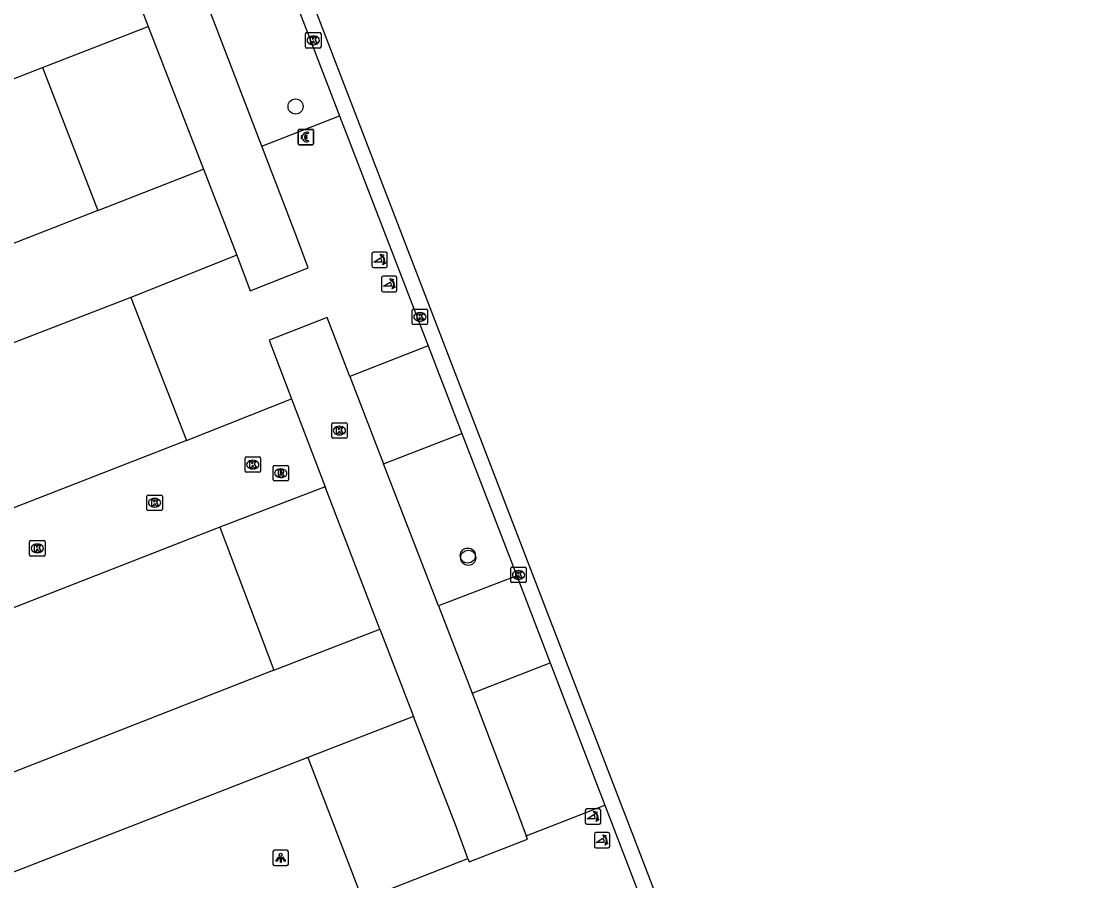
# Model space of a CAD drawing. Extents: x 160379 to 161131, y 383940 to 384849.
# Drawn here: x 160879.2 to 160948.2, y 384671.7 to 384727.4 of the extents above; entities that cross this region are included whole.
import ezdxf

# ---------------------------------------------------------------- set-up
doc = ezdxf.new("R2010")
doc.units = 0
for name, color, linetype in [('IMGEO_Betaalautomaat', 7, 'Continuous'), ('IMGEO_Boom', 7, 'Continuous'), ('IMGEO_Fietspad_gesloten', 7, 'Continuous'), ('IMGEO_Fietspad_open', 7, 'Continuous'), ('IMGEO_Kolk', 7, 'Continuous'), ('IMGEO_Lichtpunt', 7, 'Continuous'), ('IMGEO_Parkeervlak_open', 7, 'Continuous'), ('IMGEO_Poller', 7, 'Continuous'), ('IMGEO_Rijbaan_lokaal_open', 7, 'Continuous'), ('IMGEO_Rioolput', 7, 'Continuous'), ('IMGEO_Verkeerseiland_open', 7, 'Continuous'), ('IMGEO_Voetpad_open', 7, 'Continuous')]:
    doc.layers.add(name, color=color, linetype=linetype)

msp = doc.modelspace()

# ---------------------------------------------------------------- linework, layer by layer
at = {"layer": 'IMGEO_Betaalautomaat'}
for p, q in [((160897.171, 384719.477), (160897.171, 384720.318)), ((160897.171, 384720.318), (160897.171, 384719.477)), ((160897.246, 384720.401), (160898.087, 384720.401)), ((160898.087, 384720.401), (160897.246, 384720.401)), ((160897.454, 384719.865), (160897.454, 384719.933)), ((160897.575, 384719.933), (160897.575, 384719.865)), ((160897.833, 384720.206), (160897.816, 384720.106)), ((160898.17, 384720.327), (160898.17, 384719.486)), ((160898.17, 384719.486), (160898.17, 384720.327)), ((160898.096, 384719.402), (160897.255, 384719.402)), ((160897.255, 384719.402), (160898.096, 384719.402)), ((160897.82, 384719.7), (160897.842, 384719.613))]:
    msp.add_line(p, q, dxfattribs=at)
for points in [[(160897.454, 384719.933), (160897.385, 384719.933), (160897.385, 384720.002), (160897.464, 384720.002)], [(160897.459, 384719.796), (160897.385, 384719.796), (160897.385, 384719.865), (160897.454, 384719.865)], [(160897.586, 384720.002), (160897.733, 384720.002), (160897.733, 384719.933), (160897.575, 384719.933)], [(160897.575, 384719.865), (160897.733, 384719.865), (160897.733, 384719.796), (160897.589, 384719.796)]]:
    msp.add_lwpolyline(points, dxfattribs=at)
for centre, radius, start, end in [((160897.249, 384720.324), 0.0779, 92.4484, 184.28452), ((160897.249, 384720.324), 0.0779, 92.4484, 184.28452), ((160897.72, 384719.851), 0.267, 191.80956, 297.03891), ((160897.747, 384719.926), 0.293, 73.01398, 165.01395), ((160897.753, 384719.939), 0.179, 69.32359, 159.56827), ((160897.753, 384719.866), 0.179, 202.76249, 291.86925), ((160898.093, 384720.324), 0.0779, 2.4484, 94.28452), ((160898.093, 384720.324), 0.0779, 2.4484, 94.28452), ((160897.249, 384719.48), 0.0779, 182.4484, 274.28452), ((160897.249, 384719.48), 0.0779, 182.4484, 274.28452), ((160898.093, 384719.48), 0.0779, 272.4484, 4.28452), ((160898.093, 384719.48), 0.0779, 272.4484, 4.28452)]:
    msp.add_arc(centre, radius, start, end, dxfattribs=at)
at = {"layer": 'IMGEO_Boom'}
for centre in [(160897.002, 384721.884), (160908.164, 384692.769), (160908.193, 384692.625)]:
    msp.add_circle(centre, 0.489, dxfattribs=at)
at = {"layer": 'IMGEO_Fietspad_gesloten'}
msp.add_lwpolyline([(160888.245, 384754.249), (160948.219, 384598.313)], dxfattribs=at)
at = {"layer": 'IMGEO_Fietspad_open'}
for points in [[(160894.122, 384736.194), (160899.858, 384721.283)], [(160899.858, 384721.283), (160905.595, 384706.367)], [(160905.595, 384706.367), (160907.782, 384700.682)], [(160907.782, 384700.682), (160911.334, 384691.448)], [(160911.334, 384691.448), (160913.497, 384685.826)], [(160913.497, 384685.826), (160917.046, 384676.598)]]:
    msp.add_lwpolyline(points, dxfattribs=at)
at = {"layer": 'IMGEO_Kolk'}
for p, q in [((160897.724, 384726.669), (160898.576, 384726.669)), ((160897.649, 384725.743), (160897.649, 384726.595)), ((160898.137, 384726.449), (160898.162, 384726.449)), ((160898.65, 384726.595), (160898.65, 384725.743)), ((160898.576, 384725.669), (160897.724, 384725.669)), ((160898.16, 384725.889), (160898.135, 384725.889)), ((160904.636, 384708.744), (160905.488, 384708.744)), ((160904.561, 384707.818), (160904.561, 384708.67)), ((160905.049, 384708.524), (160905.074, 384708.524)), ((160905.562, 384708.67), (160905.562, 384707.818)), ((160905.488, 384707.744), (160904.636, 384707.744)), ((160905.072, 384707.964), (160905.047, 384707.964)), ((160899.342, 384700.448), (160899.342, 384701.3)), ((160899.417, 384701.374), (160900.269, 384701.374)), ((160899.83, 384701.154), (160899.855, 384701.154)), ((160900.343, 384701.3), (160900.343, 384700.448)), ((160899.853, 384700.594), (160899.828, 384700.594)), ((160900.269, 384700.374), (160899.417, 384700.374)), ((160893.725, 384698.24), (160893.725, 384699.092)), ((160893.8, 384699.166), (160894.652, 384699.166)), ((160894.726, 384699.092), (160894.726, 384698.24)), ((160894.236, 384698.386), (160894.211, 384698.386)), ((160894.213, 384698.946), (160894.238, 384698.946)), ((160894.652, 384698.166), (160893.8, 384698.166)), ((160887.364, 384695.763), (160887.364, 384696.615)), ((160887.439, 384696.689), (160888.291, 384696.689)), ((160887.852, 384696.469), (160887.877, 384696.469)), ((160888.365, 384696.615), (160888.365, 384695.763)), ((160888.291, 384695.689), (160887.439, 384695.689)), ((160887.875, 384695.909), (160887.85, 384695.909)), ((160879.761, 384692.813), (160879.761, 384693.665)), ((160879.836, 384693.739), (160880.688, 384693.739)), ((160880.762, 384693.665), (160880.762, 384692.813)), ((160880.272, 384692.959), (160880.247, 384692.959)), ((160880.249, 384693.519), (160880.274, 384693.519)), ((160880.688, 384692.739), (160879.836, 384692.739)), ((160910.954, 384691.09), (160910.954, 384691.942)), ((160911.029, 384692.016), (160911.881, 384692.016)), ((160911.442, 384691.796), (160911.467, 384691.796)), ((160911.955, 384691.942), (160911.955, 384691.09)), ((160911.881, 384691.016), (160911.029, 384691.016)), ((160911.465, 384691.236), (160911.44, 384691.236))]:
    msp.add_line(p, q, dxfattribs=at)
for points in [[(160897.724, 384726.669), (160898.576, 384726.669)], [(160897.649, 384725.743), (160897.649, 384726.595)], [(160897.97, 384726.369), (160898.093, 384726.369), (160898.093, 384726.218), (160898.223, 384726.369), (160898.387, 384726.369), (160898.241, 384726.218), (160898.394, 384725.969), (160898.242, 384725.969), (160898.157, 384726.133), (160898.093, 384726.066), (160898.093, 384725.969), (160897.97, 384725.969), (160897.97, 384726.369)], [(160898.65, 384726.595), (160898.65, 384725.743)], [(160898.576, 384725.669), (160897.724, 384725.669)], [(160904.636, 384708.744), (160905.488, 384708.744)], [(160904.561, 384707.818), (160904.561, 384708.67)], [(160904.882, 384708.444), (160905.005, 384708.444), (160905.005, 384708.293), (160905.135, 384708.444), (160905.299, 384708.444), (160905.153, 384708.293), (160905.306, 384708.044), (160905.154, 384708.044), (160905.069, 384708.208), (160905.005, 384708.141), (160905.005, 384708.044), (160904.882, 384708.044), (160904.882, 384708.444)], [(160905.562, 384708.67), (160905.562, 384707.818)], [(160905.488, 384707.744), (160904.636, 384707.744)], [(160899.342, 384700.448), (160899.342, 384701.3)], [(160899.417, 384701.374), (160900.269, 384701.374)], [(160900.343, 384701.3), (160900.343, 384700.448)], [(160899.663, 384701.074), (160899.786, 384701.074), (160899.786, 384700.923), (160899.916, 384701.074), (160900.08, 384701.074), (160899.934, 384700.923), (160900.087, 384700.674), (160899.935, 384700.674), (160899.85, 384700.838), (160899.786, 384700.771), (160899.786, 384700.674), (160899.663, 384700.674), (160899.663, 384701.074)], [(160900.269, 384700.374), (160899.417, 384700.374)], [(160893.725, 384698.24), (160893.725, 384699.092)], [(160893.8, 384699.166), (160894.652, 384699.166)], [(160894.726, 384699.092), (160894.726, 384698.24)], [(160894.046, 384698.866), (160894.169, 384698.866), (160894.169, 384698.715), (160894.299, 384698.866), (160894.463, 384698.866), (160894.317, 384698.715), (160894.47, 384698.466), (160894.318, 384698.466), (160894.233, 384698.63), (160894.169, 384698.563), (160894.169, 384698.466), (160894.046, 384698.466), (160894.046, 384698.866)], [(160894.652, 384698.166), (160893.8, 384698.166)], [(160887.364, 384695.763), (160887.364, 384696.615)], [(160887.439, 384696.689), (160888.291, 384696.689)], [(160887.685, 384696.389), (160887.808, 384696.389), (160887.808, 384696.238), (160887.938, 384696.389), (160888.102, 384696.389), (160887.956, 384696.238), (160888.109, 384695.989), (160887.957, 384695.989), (160887.872, 384696.153), (160887.808, 384696.086), (160887.808, 384695.989), (160887.685, 384695.989), (160887.685, 384696.389)], [(160888.365, 384696.615), (160888.365, 384695.763)], [(160888.291, 384695.689), (160887.439, 384695.689)], [(160879.761, 384692.813), (160879.761, 384693.665)], [(160879.836, 384693.739), (160880.688, 384693.739)], [(160880.762, 384693.665), (160880.762, 384692.813)], [(160880.082, 384693.439), (160880.205, 384693.439), (160880.205, 384693.288), (160880.335, 384693.439), (160880.499, 384693.439), (160880.353, 384693.288), (160880.506, 384693.039), (160880.354, 384693.039), (160880.269, 384693.203), (160880.205, 384693.136), (160880.205, 384693.039), (160880.082, 384693.039), (160880.082, 384693.439)], [(160880.688, 384692.739), (160879.836, 384692.739)], [(160910.954, 384691.09), (160910.954, 384691.942)], [(160911.029, 384692.016), (160911.881, 384692.016)], [(160911.275, 384691.716), (160911.398, 384691.716), (160911.398, 384691.565), (160911.528, 384691.716), (160911.692, 384691.716), (160911.546, 384691.565), (160911.699, 384691.316), (160911.547, 384691.316), (160911.462, 384691.48), (160911.398, 384691.413), (160911.398, 384691.316), (160911.275, 384691.316), (160911.275, 384691.716)], [(160911.955, 384691.942), (160911.955, 384691.09)], [(160911.881, 384691.016), (160911.029, 384691.016)]]:
    msp.add_lwpolyline(points, dxfattribs=at)
for centre, start, end in [((160897.726, 384726.593), 91.55205, 178.44795), ((160897.726, 384726.593), 91.55205, 178.44795), ((160898.574, 384726.593), 1.55205, 88.44795), ((160898.574, 384726.593), 1.55205, 88.44795), ((160897.726, 384725.745), 181.55205, 268.44795), ((160897.726, 384725.745), 181.55205, 268.44795), ((160898.574, 384725.745), 271.55205, 358.44795), ((160898.574, 384725.745), 271.55205, 358.44795), ((160904.638, 384708.668), 91.55205, 178.44795), ((160904.638, 384708.668), 91.55205, 178.44795), ((160905.486, 384708.668), 1.55205, 88.44795), ((160905.486, 384708.668), 1.55205, 88.44795), ((160904.638, 384707.82), 181.55205, 268.44795), ((160904.638, 384707.82), 181.55205, 268.44795), ((160905.486, 384707.82), 271.55205, 358.44795), ((160905.486, 384707.82), 271.55205, 358.44795), ((160899.419, 384701.298), 91.55205, 178.44795), ((160899.419, 384701.298), 91.55205, 178.44795), ((160900.267, 384701.298), 1.55205, 88.44795), ((160900.267, 384701.298), 1.55205, 88.44795), ((160899.419, 384700.45), 181.55205, 268.44795), ((160899.419, 384700.45), 181.55205, 268.44795), ((160900.267, 384700.45), 271.55205, 358.44795), ((160900.267, 384700.45), 271.55205, 358.44795), ((160893.802, 384699.09), 91.55205, 178.44795), ((160893.802, 384699.09), 91.55205, 178.44795), ((160894.65, 384699.09), 1.55205, 88.44795), ((160894.65, 384699.09), 1.55205, 88.44795), ((160893.802, 384698.242), 181.55205, 268.44795), ((160893.802, 384698.242), 181.55205, 268.44795), ((160894.65, 384698.242), 271.55205, 358.44795), ((160894.65, 384698.242), 271.55205, 358.44795), ((160887.441, 384696.613), 91.55205, 178.44795), ((160887.441, 384696.613), 91.55205, 178.44795), ((160888.289, 384696.613), 1.55205, 88.44795), ((160888.289, 384696.613), 1.55205, 88.44795), ((160887.441, 384695.765), 181.55205, 268.44795), ((160887.441, 384695.765), 181.55205, 268.44795), ((160888.289, 384695.765), 271.55205, 358.44795), ((160888.289, 384695.765), 271.55205, 358.44795), ((160879.838, 384693.663), 91.55205, 178.44795), ((160879.838, 384693.663), 91.55205, 178.44795), ((160880.686, 384693.663), 1.55205, 88.44795), ((160880.686, 384693.663), 1.55205, 88.44795), ((160879.838, 384692.815), 181.55205, 268.44795), ((160879.838, 384692.815), 181.55205, 268.44795), ((160880.686, 384692.815), 271.55205, 358.44795), ((160880.686, 384692.815), 271.55205, 358.44795), ((160911.031, 384691.94), 91.55205, 178.44795), ((160911.031, 384691.94), 91.55205, 178.44795), ((160911.879, 384691.94), 1.55205, 88.44795), ((160911.879, 384691.94), 1.55205, 88.44795), ((160911.031, 384691.092), 181.55205, 268.44795), ((160911.031, 384691.092), 181.55205, 268.44795), ((160911.879, 384691.092), 271.55205, 358.44795), ((160911.879, 384691.092), 271.55205, 358.44795)]:
    msp.add_arc(centre, 0.0765, start, end, dxfattribs=at)
for centre, major_axis, ratio, start_param, end_param in [((160898.136, 384726.169), (-0.387, 0.002), 0.722429, 4.712389, 7.853982), ((160898.161, 384726.169), (-0.39, 0.002), 0.717154, 1.570796, 4.712389), ((160905.048, 384708.244), (-0.387, 0.002), 0.722429, 4.712389, 7.853982), ((160905.073, 384708.244), (-0.39, 0.002), 0.717154, 1.570796, 4.712389), ((160899.829, 384700.874), (-0.387, 0.002), 0.722429, 4.712389, 7.853982), ((160899.854, 384700.874), (-0.39, 0.002), 0.717154, 1.570796, 4.712389), ((160894.212, 384698.666), (-0.387, 0.002), 0.722429, 4.712389, 7.853982), ((160894.237, 384698.666), (-0.39, 0.002), 0.717154, 1.570796, 4.712389), ((160887.851, 384696.189), (-0.387, 0.002), 0.722429, 4.712389, 7.853982), ((160887.876, 384696.189), (-0.39, 0.002), 0.717154, 1.570796, 4.712389), ((160880.248, 384693.239), (-0.387, 0.002), 0.722429, 4.712389, 7.853982), ((160880.273, 384693.239), (-0.39, 0.002), 0.717154, 1.570796, 4.712389), ((160911.441, 384691.516), (-0.387, 0.002), 0.722429, 4.712389, 7.853982), ((160911.466, 384691.516), (-0.39, 0.002), 0.717154, 1.570796, 4.712389)]:
    msp.add_ellipse(centre, major_axis=major_axis, ratio=ratio, start_param=start_param, end_param=end_param, dxfattribs=at)
at = {"layer": 'IMGEO_Lichtpunt'}
for p, q in [((160895.538, 384673.569), (160895.538, 384672.762)), ((160895.538, 384673.569), (160895.538, 384672.762)), ((160896.44, 384673.664), (160895.632, 384673.664)), ((160896.44, 384673.664), (160895.632, 384673.664)), ((160896.534, 384672.762), (160896.534, 384673.569)), ((160896.534, 384672.762), (160896.534, 384673.569)), ((160895.632, 384672.668), (160896.44, 384672.668)), ((160895.632, 384672.668), (160896.44, 384672.668))]:
    msp.add_line(p, q, dxfattribs=at)
for points in [[(160895.912, 384673.233), (160895.951, 384673.205), (160895.763, 384672.943), (160895.725, 384672.97), (160895.912, 384673.233)], [(160896.014, 384673.185), (160896.061, 384673.185), (160896.061, 384672.863), (160896.014, 384672.863), (160896.014, 384673.185)], [(160896.124, 384673.205), (160896.162, 384673.232), (160896.349, 384672.97), (160896.31, 384672.942), (160896.124, 384673.205)]]:
    msp.add_lwpolyline(points, dxfattribs=at)
msp.add_circle((160896.037, 384673.367), 0.0994, dxfattribs=at)
for centre, start, end in [((160895.632, 384673.569), 90, 180), ((160895.632, 384673.569), 90, 180), ((160896.44, 384673.569), 0, 90), ((160896.44, 384673.569), 0, 90), ((160895.632, 384672.762), 180, 270), ((160895.632, 384672.762), 180, 270), ((160896.44, 384672.762), 270, 0), ((160896.44, 384672.762), 270, 360)]:
    msp.add_arc(centre, 0.0946, start, end, dxfattribs=at)
at = {"layer": 'IMGEO_Parkeervlak_open'}
for points in [[(160894.818, 384719.308), (160889.097, 384734.237)], [(160887.442, 384727.066), (160891.031, 384717.823)], [(160880.591, 384724.4), (160884.187, 384715.141)], [(160893.19, 384712.246), (160894.049, 384709.94), (160897.821, 384711.433), (160896.992, 384713.635), (160894.818, 384719.308)], [(160886.327, 384709.494), (160889.921, 384700.24)], [(160900.519, 384704.382), (160899.044, 384708.195), (160895.287, 384706.737), (160896.741, 384702.933)], [(160900.519, 384704.382), (160902.71, 384698.719)], [(160902.461, 384688.009), (160898.922, 384697.225)], [(160892.085, 384694.607), (160895.599, 384685.335)], [(160906.261, 384689.517), (160908.448, 384683.84)], [(160908.171, 384673.128), (160907.418, 384675.209), (160904.648, 384682.334)], [(160897.792, 384679.668), (160901.337, 384670.455)]]:
    msp.add_lwpolyline(points, dxfattribs=at)
at = {"layer": 'IMGEO_Poller'}
for p, q in [((160901.953, 384712.349), (160901.953, 384711.542)), ((160901.953, 384712.349), (160901.953, 384711.542)), ((160902.855, 384712.444), (160902.047, 384712.444)), ((160902.855, 384712.444), (160902.047, 384712.444)), ((160902.949, 384711.542), (160902.949, 384712.349)), ((160902.949, 384711.542), (160902.949, 384712.349)), ((160902.047, 384711.447), (160902.855, 384711.447)), ((160902.047, 384711.447), (160902.855, 384711.447)), ((160903.477, 384710.873), (160902.669, 384710.873)), ((160903.477, 384710.873), (160902.669, 384710.873)), ((160902.575, 384710.778), (160902.575, 384709.971)), ((160902.575, 384710.778), (160902.575, 384709.971)), ((160903.571, 384709.971), (160903.571, 384710.778)), ((160903.571, 384709.971), (160903.571, 384710.778)), ((160902.669, 384709.876), (160903.477, 384709.876)), ((160902.669, 384709.876), (160903.477, 384709.876)), ((160916.684, 384676.346), (160915.876, 384676.346)), ((160916.684, 384676.346), (160915.876, 384676.346)), ((160915.782, 384676.251), (160915.782, 384675.444)), ((160915.782, 384676.251), (160915.782, 384675.444)), ((160916.778, 384675.444), (160916.778, 384676.251)), ((160916.778, 384675.444), (160916.778, 384676.251)), ((160915.876, 384675.349), (160916.684, 384675.349)), ((160915.876, 384675.349), (160916.684, 384675.349)), ((160916.37, 384674.719), (160916.37, 384673.912)), ((160916.37, 384674.719), (160916.37, 384673.912)), ((160917.272, 384674.814), (160916.464, 384674.814)), ((160917.272, 384674.814), (160916.464, 384674.814)), ((160917.366, 384673.912), (160917.366, 384674.719)), ((160917.366, 384673.912), (160917.366, 384674.719)), ((160916.464, 384673.817), (160917.272, 384673.817)), ((160916.464, 384673.817), (160917.272, 384673.817))]:
    msp.add_line(p, q, dxfattribs=at)
for points in [[(160902.632, 384712.173), (160902.62, 384712.1), (160902.495, 384712.305)], [(160902.495, 384712.305), (160902.726, 384712.239), (160902.655, 384712.207)], [(160902.588, 384711.8), (160902.075, 384711.8), (160902.505, 384712.075)], [(160902.648, 384711.628), (160902.714, 384711.859), (160902.744, 384711.791)], [(160902.78, 384711.764), (160902.852, 384711.753), (160902.648, 384711.628)], [(160903.21, 384710.229), (160902.697, 384710.229), (160903.127, 384710.504)], [(160903.254, 384710.602), (160903.242, 384710.529), (160903.117, 384710.734)], [(160903.117, 384710.734), (160903.348, 384710.668), (160903.277, 384710.636)], [(160903.27, 384710.057), (160903.336, 384710.288), (160903.366, 384710.22)], [(160903.402, 384710.193), (160903.474, 384710.182), (160903.27, 384710.057)], [(160916.417, 384675.702), (160915.904, 384675.702), (160916.334, 384675.977)], [(160916.461, 384676.075), (160916.449, 384676.002), (160916.324, 384676.207)], [(160916.324, 384676.207), (160916.555, 384676.141), (160916.484, 384676.109)], [(160916.477, 384675.53), (160916.543, 384675.761), (160916.573, 384675.693)], [(160916.609, 384675.666), (160916.681, 384675.655), (160916.477, 384675.53)], [(160917.005, 384674.17), (160916.492, 384674.17), (160916.922, 384674.445)], [(160917.049, 384674.543), (160917.037, 384674.47), (160916.912, 384674.675)], [(160916.912, 384674.675), (160917.143, 384674.609), (160917.072, 384674.577)], [(160917.065, 384673.998), (160917.131, 384674.229), (160917.161, 384674.161)], [(160917.197, 384674.134), (160917.269, 384674.123), (160917.065, 384673.998)]]:
    msp.add_lwpolyline(points, dxfattribs=at)
for centre, radius, start, end in [((160902.047, 384712.349), 0.0946, 90, 180), ((160902.047, 384712.349), 0.0946, 90, 180), ((160902.274, 384711.86), 0.516, 349.35686, 42.29123), ((160902.855, 384712.349), 0.0946, 0, 90), ((160902.855, 384712.349), 0.0946, 0, 90), ((160902.047, 384711.542), 0.0946, 180, 270), ((160902.047, 384711.542), 0.0946, 180, 270), ((160902.26, 384711.85), 0.332, 351.32473, 42.4854), ((160902.274, 384711.86), 0.476, 351.75274, 41.16905), ((160902.855, 384711.542), 0.0946, 270, 0), ((160902.855, 384711.542), 0.0946, 270, 0), ((160902.669, 384710.778), 0.0946, 90, 180), ((160902.669, 384710.778), 0.0946, 90, 180), ((160903.477, 384710.778), 0.0946, 0, 90), ((160903.477, 384710.778), 0.0946, 0, 90), ((160902.882, 384710.279), 0.332, 351.32473, 42.4854), ((160902.896, 384710.289), 0.476, 351.75274, 41.16905), ((160902.896, 384710.289), 0.516, 349.35686, 42.29123), ((160902.669, 384709.971), 0.0946, 180, 270), ((160902.669, 384709.971), 0.0946, 180, 270), ((160903.477, 384709.971), 0.0946, 270, 0), ((160903.477, 384709.971), 0.0946, 270, 0), ((160915.876, 384676.251), 0.0946, 90, 180), ((160915.876, 384676.251), 0.0946, 90, 180), ((160916.684, 384676.251), 0.0946, 0, 90), ((160916.684, 384676.251), 0.0946, 0, 90), ((160916.089, 384675.752), 0.332, 351.32473, 42.4854), ((160916.103, 384675.762), 0.476, 351.75274, 41.16905), ((160916.103, 384675.762), 0.516, 349.35686, 42.29123), ((160915.876, 384675.444), 0.0946, 180, 270), ((160915.876, 384675.444), 0.0946, 180, 270), ((160916.684, 384675.444), 0.0946, 270, 0), ((160916.684, 384675.444), 0.0946, 270, 0), ((160916.464, 384674.719), 0.0946, 90, 180), ((160916.464, 384674.719), 0.0946, 90, 180), ((160916.677, 384674.22), 0.332, 351.32473, 42.4854), ((160916.691, 384674.23), 0.476, 351.75274, 41.16905), ((160916.691, 384674.23), 0.516, 349.35686, 42.29123), ((160917.272, 384674.719), 0.0946, 0, 90), ((160917.272, 384674.719), 0.0946, 0, 90), ((160916.464, 384673.912), 0.0946, 180, 270), ((160916.464, 384673.912), 0.0946, 180, 270), ((160917.272, 384673.912), 0.0946, 270, 0), ((160917.272, 384673.912), 0.0946, 270, 0)]:
    msp.add_arc(centre, radius, start, end, dxfattribs=at)
at = {"layer": 'IMGEO_Rijbaan_lokaal_open'}
for points in [[(160885.283, 384732.732), (160887.442, 384727.066)], [(160880.591, 384724.4), (160887.442, 384727.066)], [(160833.184, 384705.883), (160880.591, 384724.4)], [(160884.187, 384715.141), (160891.031, 384717.823)], [(160891.031, 384717.823), (160893.19, 384712.246)], [(160884.187, 384715.141), (160838.999, 384697.485)], [(160893.19, 384712.246), (160886.327, 384709.494)], [(160886.327, 384709.494), (160874.435, 384704.908), (160848.096, 384694.55)], [(160889.921, 384700.24), (160896.741, 384702.933)], [(160896.741, 384702.933), (160898.922, 384697.225)], [(160889.921, 384700.24), (160853.934, 384686.206)], [(160898.922, 384697.225), (160892.085, 384694.607)], [(160892.085, 384694.607), (160860.505, 384682.269)], [(160895.599, 384685.335), (160902.461, 384688.009)], [(160902.461, 384688.009), (160904.648, 384682.334)], [(160895.599, 384685.335), (160866.399, 384673.908)], [(160904.648, 384682.334), (160897.792, 384679.668)], [(160897.792, 384679.668), (160877.639, 384671.83)], [(160911.95, 384674.605), (160917.046, 384676.598)], [(160917.046, 384676.598), (160919.235, 384670.908)], [(160908.171, 384673.128), (160908.248, 384672.915), (160912.036, 384674.375), (160911.95, 384674.605)], [(160901.337, 384670.455), (160908.171, 384673.128)]]:
    msp.add_lwpolyline(points, dxfattribs=at)
at = {"layer": 'IMGEO_Rioolput'}
for p, q in [((160895.541, 384697.685), (160895.541, 384698.537)), ((160895.616, 384698.611), (160896.468, 384698.611)), ((160896.029, 384698.391), (160896.054, 384698.391)), ((160896.542, 384698.537), (160896.542, 384697.685)), ((160896.052, 384697.831), (160896.027, 384697.831)), ((160896.468, 384697.611), (160895.616, 384697.611))]:
    msp.add_line(p, q, dxfattribs=at)
for points in [[(160895.541, 384697.685), (160895.541, 384698.537)], [(160895.616, 384698.611), (160896.468, 384698.611)], [(160896.542, 384698.537), (160896.542, 384697.685)], [(160896.13, 384698.309), (160895.878, 384698.311), (160895.878, 384697.911)], [(160895.878, 384697.911), (160896.002, 384697.911), (160896.002, 384698.073), (160896.013, 384698.073)], [(160896.056, 384698.23), (160896.002, 384698.23), (160896.002, 384698.149)], [(160896.002, 384698.149), (160896.054, 384698.149)], [(160896.06, 384698.044), (160896.131, 384697.911), (160896.271, 384697.911), (160896.206, 384698.037)], [(160896.468, 384697.611), (160895.616, 384697.611)]]:
    msp.add_lwpolyline(points, dxfattribs=at)
for centre, radius, start, end in [((160895.618, 384698.535), 0.0765, 91.55205, 178.44795), ((160895.618, 384698.535), 0.0765, 91.55205, 178.44795), ((160896.466, 384698.535), 0.0765, 1.55205, 88.44795), ((160896.466, 384698.535), 0.0765, 1.55205, 88.44795), ((160896.012, 384698.02), 0.0533, 26.02933, 88.69889), ((160896.038, 384698.338), 0.19, 274.7715, 282.96867), ((160896.062, 384698.134), 0.0964, 77.00612, 93.18647), ((160896.076, 384698.191), 0.0378, 276.66336, 79.67722), ((160896.129, 384698.199), 0.109, 350.36119, 89.41601), ((160896.127, 384698.199), 0.112, 277.58423, 350.98172), ((160896.111, 384697.984), 0.108, 29.51342, 73.79051), ((160895.618, 384697.687), 0.0765, 181.55205, 268.44795), ((160895.618, 384697.687), 0.0765, 181.55205, 268.44795), ((160896.466, 384697.687), 0.0765, 271.55205, 358.44795), ((160896.466, 384697.687), 0.0765, 271.55205, 358.44795)]:
    msp.add_arc(centre, radius, start, end, dxfattribs=at)
for centre, major_axis, ratio, start_param, end_param in [((160896.028, 384698.111), (-0.387, 0.002), 0.722429, 4.712389, 7.853982), ((160896.053, 384698.111), (-0.39, 0.002), 0.717154, 1.570796, 4.712389)]:
    msp.add_ellipse(centre, major_axis=major_axis, ratio=ratio, start_param=start_param, end_param=end_param, dxfattribs=at)
at = {"layer": 'IMGEO_Verkeerseiland_open'}
for points in [[(160894.818, 384719.308), (160899.858, 384721.283)], [(160905.595, 384706.367), (160900.519, 384704.382)]]:
    msp.add_lwpolyline(points, dxfattribs=at)
at = {"layer": 'IMGEO_Voetpad_open'}
for points in [[(160902.71, 384698.719), (160907.782, 384700.682)], [(160906.261, 384689.517), (160902.71, 384698.719)], [(160911.334, 384691.448), (160906.261, 384689.517)], [(160908.448, 384683.84), (160913.497, 384685.826)], [(160908.448, 384683.84), (160911.176, 384676.691), (160911.95, 384674.605)]]:
    msp.add_lwpolyline(points, dxfattribs=at)

doc.saveas('drawing.dxf')
